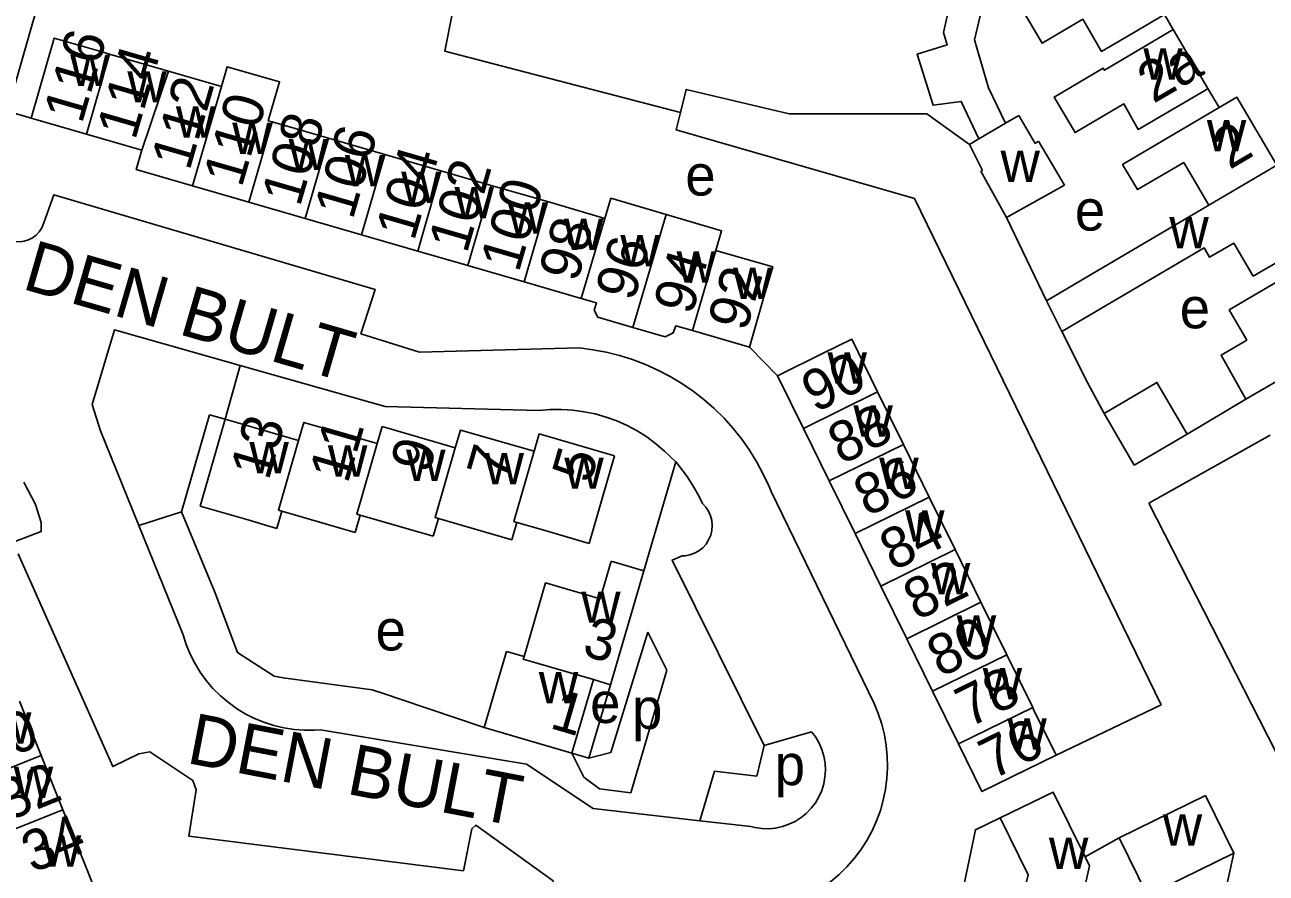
# Model space of a CAD drawing. Extents: x 159261 to 160849, y 382514 to 384534.
# Drawn here: x 160007.7 to 160129.5, y 383380.1 to 383463.4 of the extents above; entities that cross this region are included whole.
import ezdxf

# ---------------------------------------------------------------- set-up
doc = ezdxf.new("R2010")
doc.units = 0
for name, color, linetype in [('BLT_Basislijn', 7, 'Continuous'), ('BLT_Bebouwing', 7, 'Continuous'), ('BLT_Centroide', 7, 'Continuous'), ('BLT_Huisnummer', 7, 'Continuous'), ('BLT_Huisnummer_ tussenligend', 7, 'Continuous'), ('BLT_Onderverdeling_panden', 7, 'Continuous'), ('BLT_Straatnaam', 7, 'Continuous')]:
    doc.layers.add(name, color=color, linetype=linetype)

msp = doc.modelspace()

# ---------------------------------------------------------------- linework, layer by layer
at = {"layer": 'BLT_Basislijn'}
for p, q in [((160119.53, 383464.37), (160120.4, 383462.9)), ((160123.8, 383457.13), (160124.91, 383455.25)), ((160008.35, 383454.22), (160006.03, 383454.89)), ((160078.82, 383431.75), (160081.58, 383428.93)), ((160027.4, 383424.66), (160028.88, 383429.94)), ((160121.76, 383423.2), (160127.52, 383426.63)), ((160023.1, 383415.57), (160025.86, 383425.1)), ((160025.86, 383425.1), (160027.4, 383424.66)), ((160129.89, 383423.1), (160118, 383416.44)), ((160068.47, 383409.79), (160071.61, 383420.48)), ((160080.95, 383417.59), (160091.05, 383396.78)), ((160023.1, 383415.57), (160018.91, 383414.25)), ((160026.37, 383407.7), (160023.1, 383415.57)), ((160118, 383416.44), (160128.84, 383395.17)), ((160018.91, 383414.25), (160023.27, 383403.52)), ((160028.61, 383401.79), (160026.37, 383407.7)), ((160068.86, 383403.77), (160065.21, 383391.97)), ((160032.2, 383399.45), (160028.61, 383401.79)), ((160033.09, 383399.28), (160032.2, 383399.45)), ((160067.2, 383388.02), (160070.73, 383400.03)), ((160041.81, 383398.12), (160033.09, 383399.28)), ((160043.11, 383397.68), (160041.81, 383398.12)), ((160044.55, 383397.2), (160043.11, 383397.68)), ((160052.81, 383394.42), (160044.55, 383397.2)), ((160119.22, 383396.63), (160108.9, 383391.71)), ((160128.84, 383395.17), (160138.51, 383376.2)), ((160080.28, 383392.66), (160079.54, 383389.66)), ((160061.39, 383391.9), (160063.08, 383391.41)), ((160062.59, 383389.56), (160061.39, 383391.9)), ((160063.08, 383391.41), (160065.21, 383391.97)), ((160075.4, 383390.13), (160073.97, 383385.26)), ((160075.4, 383390.13), (160079.54, 383389.66)), ((160064.1, 383388.4), (160062.59, 383389.56)), ((160067.2, 383388.02), (160064.1, 383388.4)), ((160073.97, 383385.26), (160078.96, 383384.69)), ((160111.74, 383381.72), (160115.08, 383383.59)), ((160126.32, 383382.08), (160124.91, 383375.54))]:
    msp.add_line(p, q, dxfattribs=at)
for points in [[(160011.91, 383475.28), (160008.45, 383463.41), (160006.23, 383455.63), (160006.03, 383454.89)], [(160072.06, 383454.77), (160048.95, 383460.77), (160049.67, 383464.43), (160043.07, 383466.39), (160042.01, 383466.69)], [(160072.06, 383454.77), (160072.62, 383457.03), (160082.73, 383454.65), (160096.21, 383454.65), (160100.39, 383451.62)], [(160119.22, 383396.63), (160095.02, 383446.33), (160071.63, 383453.07), (160072.06, 383454.77)], [(160009.6, 383443.95), (160010.59, 383446.7), (160042.1, 383437.41), (160040.71, 383433.05), (160046.46, 383431.26), (160062.12, 383431.66)], [(160005.24, 383442.96), (160005.56, 383442.64), (160005.93, 383442.39), (160006.34, 383442.21), (160006.78, 383442.11), (160007.23, 383442.08), (160007.67, 383442.13), (160008.1, 383442.26), (160008.5, 383442.47), (160008.86, 383442.74), (160009.16, 383443.07), (160009.4, 383443.45), (160009.6, 383443.95)], [(160104.04, 383444.46), (160107.95, 383436.29)], [(160028.88, 383429.94), (160016.53, 383433.44), (160014.35, 383426.11), (160015.15, 383423.53), (160018.91, 383414.25)], [(160113.6, 383425.24), (160112.01, 383428.21), (160109.46, 383433.28)], [(160062.12, 383431.66), (160063.45, 383431.49), (160064.77, 383431.25), (160066.08, 383430.92), (160067.36, 383430.52), (160068.62, 383430.05), (160069.84, 383429.49), (160071.03, 383428.87), (160072.19, 383428.18), (160073.3, 383427.42), (160074.36, 383426.6), (160075.37, 383425.71), (160076.33, 383424.77), (160077.22, 383423.77), (160078.06, 383422.72), (160078.84, 383421.62), (160079.54, 383420.47), (160080.18, 383419.29), (160080.74, 383418.07), (160080.95, 383417.59)], [(160058.15, 383425.52), (160043.09, 383425.91), (160028.88, 383429.94)], [(160058.15, 383425.52), (160059.26, 383425.61), (160060.38, 383425.62), (160061.49, 383425.56), (160062.6, 383425.41), (160063.69, 383425.19), (160064.76, 383424.88), (160065.81, 383424.51), (160066.83, 383424.05), (160067.81, 383423.53), (160068.75, 383422.93), (160069.65, 383422.27), (160070.5, 383421.55), (160071.61, 383420.48)], [(160071.61, 383420.48), (160071.75, 383420.3)], [(160071.61, 383420.48), (160071.75, 383420.3)], [(160071.75, 383420.3), (160072.71, 383419.05), (160073.31, 383418.11), (160073.86, 383417.14), (160074.21, 383416.4)], [(160006.86, 383412.69), (160009.33, 383413.65), (160009.34, 383414.54), (160008.79, 383416.3), (160007.65, 383418.48)], [(160074.21, 383416.4), (160074.54, 383416.04), (160074.8, 383415.64), (160075, 383415.19), (160075.12, 383414.72), (160075.17, 383414.23), (160075.13, 383413.75), (160075.02, 383413.28), (160074.82, 383412.83), (160074.56, 383412.42), (160074.24, 383412.06), (160073.86, 383411.75), (160073.43, 383411.51), (160072.97, 383411.35), (160072.5, 383411.26), (160072.22, 383411.25)], [(160077.79, 383372.71), (160059.3, 383375.02), (160059.57, 383379.36), (160051.99, 383384.84), (160051.59, 383384.49), (160050.76, 383380.37), (160023.82, 383383.76), (160024.55, 383388.31), (160024.23, 383389.23), (160020.01, 383392.02), (160018.94, 383391.85), (160016.36, 383390.59), (160007.09, 383411.45)], [(160072.22, 383411.25), (160071.23, 383410.85), (160080.28, 383392.66)], [(160023.27, 383403.52), (160023.58, 383402.55), (160023.96, 383401.62), (160024.42, 383400.72), (160024.95, 383399.85), (160025.54, 383399.03), (160026.2, 383398.26), (160026.91, 383397.55), (160027.68, 383396.89), (160028.5, 383396.3), (160029.37, 383395.77), (160030.27, 383395.31), (160031.2, 383394.93), (160032.17, 383394.62), (160033.15, 383394.39), (160034.15, 383394.23), (160035.16, 383394.16), (160036.17, 383394.16), (160036.75, 383394.2)], [(160068.86, 383403.77), (160070.73, 383400.03)], [(160065.2, 383398.62), (160063.08, 383391.41)], [(160091.05, 383396.78), (160091.46, 383395.78), (160091.8, 383394.76), (160092.06, 383393.71), (160092.24, 383392.65), (160092.34, 383391.58), (160092.37, 383390.5), (160092.31, 383389.43), (160092.17, 383388.36), (160091.95, 383387.3), (160091.66, 383386.26), (160091.29, 383385.25), (160090.85, 383384.27), (160090.33, 383383.33), (160089.74, 383382.42), (160089.09, 383381.56), (160088.38, 383380.75), (160087.61, 383380), (160086.79, 383379.3), (160085.92, 383378.67), (160085, 383378.11), (160084.71, 383377.95)], [(160036.75, 383394.2), (160056.96, 383390.83), (160063.5, 383386.47), (160073.97, 383385.26)], [(160080.28, 383392.66), (160084.91, 383394)], [(160084.91, 383394), (160085.32, 383393.46), (160085.66, 383392.87), (160085.93, 383392.25), (160086.12, 383391.59), (160086.24, 383390.92), (160086.27, 383390.24), (160086.23, 383389.57), (160086.11, 383388.9), (160085.91, 383388.25), (160085.64, 383387.62), (160085.29, 383387.04), (160084.88, 383386.5), (160084.37, 383385.98)], [(160084.37, 383385.98), (160083.88, 383385.58), (160083.3, 383385.21), (160082.69, 383384.92), (160082.05, 383384.7), (160081.38, 383384.55), (160080.71, 383384.49), (160080.03, 383384.5), (160079.35, 383384.6), (160078.96, 383384.69)], [(160090.68, 383335.08), (160100.99, 383384.39), (160103.41, 383385.56)]]:
    msp.add_lwpolyline(points, dxfattribs=at)
at = {"layer": 'BLT_Bebouwing'}
for p, q in [((160120.4, 383462.9), (160123.8, 383457.13)), ((160021.82, 383458.83), (160027.02, 383457.33)), ((160105.25, 383454.46), (160103.95, 383453.71)), ((160106.84, 383451.74), (160105.25, 383454.46)), ((160031.99, 383453.84), (160037.52, 383452.24)), ((160019.22, 383451.07), (160013.79, 383452.65)), ((160037.52, 383452.24), (160043.04, 383450.64)), ((160101.31, 383452.17), (160100.39, 383451.62)), ((160107.19, 383451.95), (160106.84, 383451.74)), ((160109.72, 383447.64), (160107.19, 383451.95)), ((160043.04, 383450.64), (160048.56, 383449.04)), ((160100.39, 383451.62), (160101.67, 383449.08)), ((160048.56, 383449.04), (160053.48, 383447.61)), ((160101.67, 383449.08), (160101.53, 383449)), ((160101.53, 383449), (160104.04, 383444.46)), ((160029.72, 383445.97), (160024.19, 383447.57)), ((160053.48, 383447.61), (160059.01, 383446.02)), ((160104.04, 383444.46), (160109.72, 383447.64)), ((160035.24, 383444.37), (160029.72, 383445.97)), ((160059.01, 383446.02), (160064.65, 383444.38)), ((160040.76, 383442.77), (160035.24, 383444.37)), ((160046.29, 383441.17), (160040.76, 383442.77)), ((160051.21, 383439.74), (160046.29, 383441.17)), ((160056.73, 383438.15), (160051.21, 383439.74)), ((160062.33, 383436.52), (160056.73, 383438.15)), ((160109.46, 383433.28), (160107.95, 383436.29)), ((160125.87, 383435.4), (160127.6, 383432.42)), ((160078.82, 383431.75), (160073.23, 383433.37)), ((160081.58, 383428.93), (160084.11, 383423.77)), ((160093.93, 383422.19), (160091.39, 383427.35)), ((160027.4, 383424.66), (160024.94, 383416.14)), ((160034.6, 383422.58), (160027.4, 383424.66)), ((160042.79, 383423.94), (160042.31, 383422.28)), ((160049.97, 383421.86), (160042.79, 383423.94)), ((160084.11, 383423.77), (160086.65, 383418.61)), ((160096.46, 383417.03), (160093.93, 383422.19)), ((160063.11, 383412.49), (160065.6, 383421.08)), ((160086.65, 383418.61), (160089.18, 383413.45)), ((160099, 383411.87), (160096.46, 383417.03)), ((160032.96, 383415.66), (160032.47, 383413.96)), ((160032.96, 383415.66), (160040.16, 383413.57)), ((160040.65, 383415.26), (160040.16, 383413.57)), ((160040.65, 383415.26), (160047.81, 383413.19)), ((160048.31, 383414.93), (160047.81, 383413.19)), ((160048.31, 383414.93), (160055.52, 383412.85)), ((160056.01, 383414.55), (160055.52, 383412.85)), ((160089.18, 383413.45), (160091.72, 383408.29)), ((160101.53, 383406.71), (160099, 383411.87)), ((160091.72, 383408.29), (160094.25, 383403.13)), ((160104.07, 383401.55), (160101.53, 383406.71)), ((160094.25, 383403.13), (160096.79, 383397.97)), ((160055, 383401.87), (160056.71, 383401.37)), ((160106.61, 383396.39), (160104.07, 383401.55)), ((160063.51, 383399.12), (160061.39, 383391.9)), ((160009.35, 383391.68), (160007.21, 383397.01)), ((160096.79, 383397.97), (160099.32, 383392.81)), ((160011.48, 383386.34), (160009.35, 383391.68)), ((160123.54, 383387.74), (160115.08, 383383.59)), ((160126.32, 383382.08), (160123.54, 383387.74)), ((160013.55, 383381.18), (160011.48, 383386.34)), ((160014.83, 383377.98), (160013.55, 383381.18))]:
    msp.add_line(p, q, dxfattribs=at)
for points in [[(160095.61, 383468.21), (160098.93, 383467.41), (160097.85, 383462.62), (160098.22, 383461.42), (160095.27, 383460.49), (160096.83, 383455.5), (160099.6, 383455.86), (160101.31, 383452.17)], [(160103.95, 383453.71), (160102.27, 383457.2), (160100.89, 383461.9), (160102.05, 383466.78)], [(160102.05, 383466.78), (160104.84, 383466.11), (160107.52, 383461.56), (160111.51, 383463.91), (160113.36, 383460.76), (160116.98, 383462.87), (160119.53, 383464.37)], [(160123.8, 383457.13), (160123.54, 383456.97), (160116.95, 383453.1), (160115.56, 383455.61), (160110.77, 383452.8), (160108.72, 383456.28), (160113.52, 383459.11), (160113.64, 383458.92), (160120.4, 383462.9)], [(160008.35, 383454.22), (160010.63, 383462.07), (160015.43, 383460.68), (160016.06, 383460.5)], [(160016.06, 383460.5), (160021.82, 383458.83)], [(160027.02, 383457.33), (160027.59, 383459.26), (160032.73, 383457.78), (160031.62, 383453.95), (160031.99, 383453.84)], [(160124.91, 383455.25), (160126.64, 383456.27), (160130.56, 383449.59)], [(160013.79, 383452.65), (160008.35, 383454.22)], [(160124.91, 383455.25), (160119.97, 383452.35), (160115.42, 383449.68), (160116.88, 383447.2), (160121.42, 383449.86), (160123.89, 383445.67)], [(160024.19, 383447.57), (160018.67, 383449.17), (160019.22, 383451.07)], [(160064.65, 383444.38), (160065.24, 383446.36), (160070.66, 383444.76)], [(160070.66, 383444.76), (160076.08, 383443.16), (160075.52, 383441.24)], [(160107.95, 383436.29), (160112.26, 383438.83), (160123.89, 383445.67)], [(160128.24, 383438.71), (160130.41, 383439.98), (160134.72, 383442.52)], [(160075.52, 383441.24), (160081.1, 383439.62), (160080.21, 383436.55), (160078.82, 383431.75)], [(160128.24, 383438.71), (160126.33, 383441.96), (160123.96, 383440.56), (160123.42, 383441.49), (160109.46, 383433.28)], [(160136.58, 383435.44), (160133.85, 383440.09), (160125.87, 383435.4)], [(160067.39, 383433.68), (160063.96, 383434.68), (160063.6, 383435.37), (160063.81, 383436.1), (160062.33, 383436.52)], [(160127.52, 383426.63), (160136.86, 383432.08), (160135.32, 383434.7), (160136.58, 383435.44)], [(160073.23, 383433.37), (160071.59, 383433.84), (160071.34, 383433.14), (160070.57, 383432.76), (160067.39, 383433.68)], [(160091.39, 383427.35), (160088.86, 383432.51), (160086.06, 383431.14), (160081.58, 383428.93)], [(160127.6, 383432.42), (160125.09, 383430.97), (160127.52, 383426.63)], [(160113.6, 383425.24), (160118.79, 383428.28), (160121.76, 383423.2)], [(160113.6, 383425.24), (160116.57, 383420.17), (160121.76, 383423.2)], [(160042.31, 383422.28), (160035.12, 383424.36), (160034.6, 383422.58)], [(160057.71, 383421.52), (160050.47, 383423.61), (160049.97, 383421.86)], [(160065.6, 383421.08), (160058.21, 383423.22), (160057.71, 383421.52)], [(160024.94, 383416.14), (160029.74, 383414.75), (160031.24, 383414.32), (160032.47, 383413.96)], [(160056.01, 383414.55), (160058.31, 383413.88), (160063.11, 383412.49)], [(160056.71, 383401.37), (160058.83, 383408.61), (160064.17, 383407.04), (160065.26, 383410.73)], [(160065.26, 383410.73), (160068.47, 383409.79)], [(160068.47, 383409.79), (160065.2, 383398.62)], [(160052.81, 383394.42), (160054.22, 383399.22), (160055, 383401.87)], [(160065.2, 383398.62), (160063.51, 383399.12)], [(160108.9, 383391.71), (160106.7, 383396.19), (160106.61, 383396.39)], [(160061.39, 383391.9), (160052.81, 383394.42)], [(160099.32, 383392.81), (160101.62, 383388.13), (160108.9, 383391.71)], [(160103.41, 383385.56), (160108.61, 383388.09), (160111.74, 383381.72)], [(160106, 383379.28), (160106.15, 383379.97), (160103.41, 383385.56)], [(160115.08, 383383.59), (160117.86, 383377.93), (160126.32, 383382.08)], [(160111.74, 383381.72), (160112.17, 383380.86), (160111.54, 383378.05)]]:
    msp.add_lwpolyline(points, dxfattribs=at)
at = {"layer": 'BLT_Onderverdeling_panden'}
for p, q in [((160013.79, 383452.65), (160016.06, 383460.5)), ((160021.82, 383458.83), (160019.22, 383451.07)), ((160027.02, 383457.33), (160024.19, 383447.57)), ((160031.99, 383453.84), (160029.72, 383445.97)), ((160101.31, 383452.17), (160103.95, 383453.71)), ((160037.52, 383452.24), (160035.24, 383444.37)), ((160043.04, 383450.64), (160040.76, 383442.77)), ((160123.89, 383445.67), (160130.56, 383449.59)), ((160048.56, 383449.04), (160046.29, 383441.17)), ((160053.48, 383447.61), (160051.21, 383439.74)), ((160059.01, 383446.02), (160056.73, 383438.15)), ((160070.66, 383444.76), (160067.39, 383433.68)), ((160064.65, 383444.38), (160062.33, 383436.52)), ((160075.52, 383441.24), (160073.23, 383433.37)), ((160091.39, 383427.35), (160084.11, 383423.77)), ((160093.93, 383422.19), (160086.65, 383418.61)), ((160096.46, 383417.03), (160089.18, 383413.45)), ((160099, 383411.87), (160091.72, 383408.29)), ((160101.53, 383406.71), (160094.25, 383403.13)), ((160104.07, 383401.55), (160096.79, 383397.97)), ((160106.61, 383396.39), (160099.32, 383392.81)), ((160001.85, 383388.67), (160009.35, 383391.68)), ((160003.98, 383383.34), (160011.48, 383386.34))]:
    msp.add_line(p, q, dxfattribs=at)
for points in [[(160034.6, 383422.58), (160032.63, 383415.75), (160032.96, 383415.66)], [(160042.31, 383422.28), (160040.31, 383415.36), (160040.65, 383415.26)], [(160049.97, 383421.86), (160047.99, 383415.03), (160048.31, 383414.93)], [(160057.71, 383421.52), (160055.72, 383414.63), (160056.01, 383414.55)], [(160056.71, 383401.37), (160056.64, 383401.13), (160063.51, 383399.12)]]:
    msp.add_lwpolyline(points, dxfattribs=at)

# ---------------------------------------------------------------- texts
at = {"layer": 'BLT_Centroide'}
for s, p in [('w', (160012.2, 383457.36)), ('w', (160117.46, 383458)), ('w', (160017.8, 383455.75)), ('w', (160022.56, 383452.3)), ('w', (160028.09, 383450.7)), ('w', (160123.69, 383450.97)), ('w', (160033.61, 383449.11)), ('w', (160039.14, 383447.52)), ('w', (160103.45, 383447.96)), ('e', (160072.53, 383446.62)), ('w', (160044.66, 383445.89)), ('w', (160049.89, 383444.39)), ('w', (160055.11, 383442.89)), ('e', (160110.74, 383443.18)), ('w', (160120.01, 383441.44)), ('w', (160060.62, 383441.28)), ('w', (160066.16, 383439.67)), ('w', (160071.67, 383438.08)), ('w', (160077.2, 383436.48)), ('e', (160121.03, 383433.59)), ('w', (160086.48, 383428.16)), ('w', (160089.02, 383422.97)), ('w', (160029.77, 383419.36)), ('w', (160037.47, 383419.02)), ('w', (160045.14, 383418.61)), ('w', (160052.84, 383418.28)), ('w', (160060.66, 383417.84)), ('w', (160091.55, 383417.81)), ('w', (160094.09, 383412.66)), ('w', (160096.62, 383407.5)), ('w', (160062.32, 383404.69)), ('e', (160042.15, 383401.98)), ('w', (160099.16, 383402.34)), ('w', (160058.16, 383396.78)), ('w', (160101.7, 383397.19)), ('e', (160063.19, 383394.86)), ('p', (160067.31, 383394.27)), ('w', (160004.52, 383392.84)), ('w', (160104.12, 383392.25)), ('p', (160081.3, 383388.76)), ('w', (160006.66, 383387.5)), ('w', (160119.37, 383382.84)), ('w', (160009.41, 383380.75)), ('w', (160108.2, 383380.53))]:
    msp.add_text(s, height=4, dxfattribs=at).set_placement(p)
at = {"layer": 'BLT_Huisnummer'}
for s, rotation, p in [('116', 73.8514, (160013.34, 383453.57)), ('2a', 30.2673, (160118.44, 383455.6)), ('112', 73.8587, (160023.89, 383448.96)), ('108', 73.8567, (160034.72, 383445.42)), ('2', 30.4689, (160125.91, 383449.11)), ('104', 73.8567, (160045.92, 383442.07)), ('100', 73.8567, (160056.18, 383438.97)), ('96', 73.8567, (160067.47, 383436.14)), ('92', 73.8594, (160078.5, 383433.17)), ('90', 26.164, (160085.25, 383425.26)), ('13', 73.8558, (160031.65, 383418.57)), ('9', 73.851, (160047.37, 383419.24)), ('5', 73.8549, (160063.21, 383418.28)), ('84', 26.164, (160092.91, 383409.73)), ('3', 343.638, (160062.28, 383401.55)), ('80', 26.1577, (160097.55, 383399.29)), ('1', 343.6398, (160059.12, 383394.4)), ('30', 21.7975, (160003.86, 383390.5)), ('76', 26.164, (160102.65, 383389.27)), ('34', 22.1252, (160008.48, 383380.11))]:
    msp.add_text(s, height=4, rotation=rotation, dxfattribs=at).set_placement(p)
at = {"layer": 'BLT_Huisnummer_ tussenligend'}
for s, rotation, p in [('114', 73.8587, (160018.56, 383451.96)), ('110', 73.8567, (160029.01, 383447.31)), ('106', 73.8567, (160039.9, 383444.16)), ('102', 73.8567, (160051.09, 383440.84)), ('98', 73.8567, (160061.92, 383438)), ('94', 73.8594, (160073.17, 383434.78)), ('88', 26.164, (160087.83, 383420.16)), ('11', 73.851, (160039.41, 383418.26)), ('7', 73.8549, (160054.87, 383418.5)), ('86', 26.164, (160090.37, 383415.06)), ('82', 26.1577, (160095.24, 383404.86)), ('78', 26.164, (160100.34, 383394.36)), ('32', 21.7975, (160006.09, 383385.21))]:
    msp.add_text(s, height=4, rotation=rotation, dxfattribs=at).set_placement(p)
at = {"layer": 'BLT_Straatnaam'}
for rotation, p in [(343.8493, (160007.35, 383437.5)), (349.101, (160023.49, 383390.96))]:
    msp.add_text('DEN BULT', height=5, rotation=rotation, dxfattribs=at).set_placement(p)

doc.saveas('drawing.dxf')
